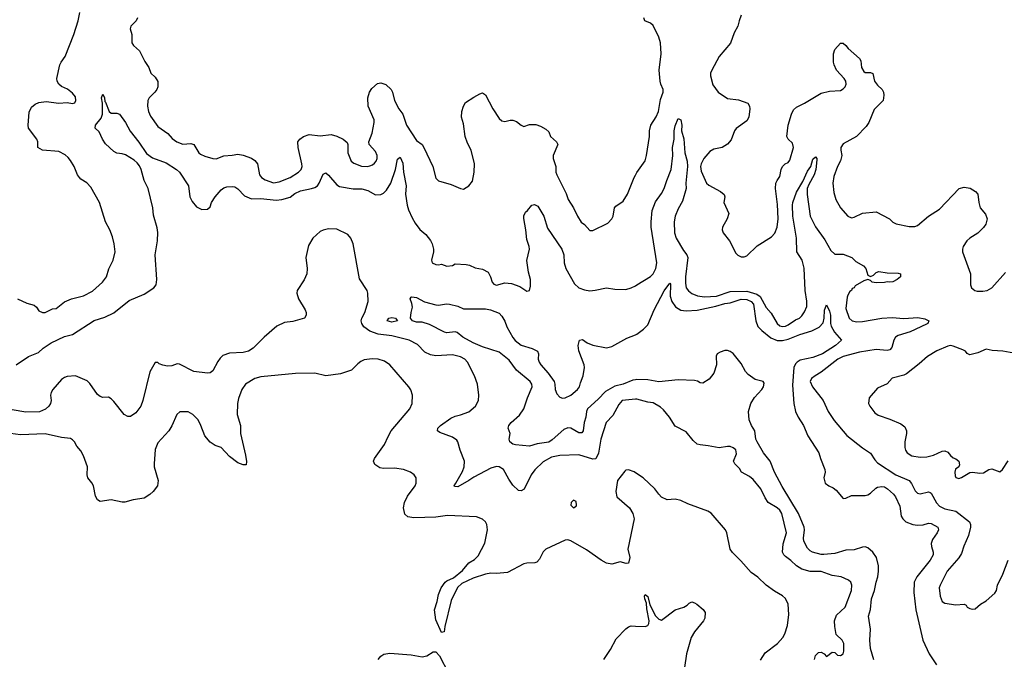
# Model space of a CAD drawing. Header units: inches. Extents: x 1834610 to 2027685, y 642842 to 774116.
# Tile 445 of 632: x 1945525 to 1952681, y 712891 to 717537. Entities that reach past the tile are written whole.
import ezdxf

# ---------------------------------------------------------------- set-up
doc = ezdxf.new("R2010")
doc.units = ezdxf.units.IN
doc.header["$MEASUREMENT"] = 0
doc.layers.add('B9741', color=7, linetype='Continuous')
doc.layers.add('B9751', color=7, linetype='Continuous')

msp = doc.modelspace()

# ---------------------------------------------------------------- linework, layer by layer
at = {"layer": 'B9741', "color": 5}
for points, elevation in [([(1945510, 715508.7), (1945577.1, 715477.1), (1945630, 715464.4), (1945647.9, 715447.9), (1945663.2, 715423.2), (1945690, 715409), (1945710.7, 715409.3), (1945763.8, 715436.2), (1945790, 715440.4), (1945850, 715488.2), (1945902, 715510), (1945990, 715532.4), (1946053.7, 715566.3), (1946126.6, 715630), (1946156.2, 715670), (1946173.1, 715726.9), (1946205.1, 715790), (1946218.7, 715850), (1946211.2, 715910), (1946198.8, 715958.8), (1946179.6, 716010), (1946147.6, 716070), (1946105.6, 716210), (1946041.8, 716321.8), (1946013.1, 716353.1), (1945970, 716378.4), (1945959.6, 716390), (1945946.3, 716410), (1945920.5, 716470), (1945893.6, 716513.6), (1945876.5, 716536.5), (1945854.8, 716554.8), (1945810, 716580.4), (1945690, 716589), (1945657, 716610), (1945657.2, 716650), (1945649.4, 716670), (1945589.8, 716750), (1945587.1, 716770), (1945594.5, 716865.5), (1945610, 716902), (1945637, 716923), (1945663.9, 716936.1), (1945716.9, 716943.1), (1945810, 716930.9), (1945870, 716934.7), (1945910, 716927.7), (1945925.6, 716934.4), (1945933.8, 716950), (1945930, 716976.2), (1945910, 717004.7), (1945872.5, 717032.5), (1945830, 717051.5), (1945808.7, 717068.7), (1945797.6, 717090), (1945795.6, 717110), (1945817.6, 717210), (1945825.6, 717230), (1945854.7, 717270), (1945918.5, 717430), (1945949.7, 717530), (1945962.4, 717590)], 380), ([(1946382, 717550), (1946370.5, 717530), (1946333, 717490), (1946328.7, 717471.3), (1946340.3, 717430), (1946341.3, 717370), (1946353, 717350), (1946396.3, 717310), (1946434, 717234), (1946464.9, 717190), (1946478.8, 717150), (1946510, 717120.7), (1946528.5, 717088.5), (1946528.4, 717050), (1946521.3, 717030), (1946507.2, 717010), (1946467, 716970), (1946455.6, 716950), (1946453.6, 716910), (1946461.2, 716870), (1946475.9, 716835.9), (1946530, 716760.3), (1946601.3, 716710), (1946634.4, 716674.4), (1946667.3, 716650), (1946710, 716633.1), (1946770, 716636.9), (1946790, 716630.3), (1946826, 716570), (1946839.3, 716559.3), (1946870, 716544.8), (1946930, 716528.4), (1946952.3, 716527.7), (1947010, 716548.7), (1947070, 716552), (1947110, 716559.6), (1947150, 716552.7), (1947210, 716530.2), (1947235, 716515.1), (1947254.6, 716490), (1947268.4, 716410), (1947282, 716390), (1947310, 716374.4), (1947370, 716352), (1947410, 716360.2), (1947490, 716390.3), (1947551.5, 716430), (1947569.7, 716450), (1947577.2, 716470), (1947576.8, 716490), (1947549.7, 716610), (1947546, 716650), (1947561.1, 716670), (1947588, 716690), (1947630, 716702.8), (1947710, 716693.1), (1947790, 716702.3), (1947830, 716691.7), (1947877.3, 716670), (1947906, 716646), (1947910.8, 716630), (1947908.9, 716570), (1947934.9, 716510), (1947954.1, 716494.1), (1948010, 716473.7), (1948050, 716470.3), (1948070, 716475.3), (1948090, 716483.1), (1948104.9, 716495.1), (1948116.3, 716510), (1948123.5, 716530), (1948122.6, 716550), (1948110, 716579.5), (1948065.6, 716630), (1948063.6, 716650), (1948087.9, 716712.1), (1948102.2, 716790), (1948100.9, 716810), (1948057.7, 716910), (1948055.7, 716970), (1948067, 717010), (1948083.6, 717036.4), (1948126.6, 717073.4), (1948150, 717078.6), (1948186.2, 717066.2), (1948225.3, 717030), (1948235.3, 717010), (1948249.1, 716950), (1948280.9, 716890), (1948309.2, 716850), (1948335.8, 716770), (1948410, 716660.9), (1948450.1, 716630.1), (1948463.6, 716610), (1948527, 716470), (1948550, 716385.5), (1948570, 716366.7), (1948660.2, 716340.2), (1948730, 716310.5), (1948750, 716306.8), (1948789.6, 716330.4), (1948816.6, 716363.4), (1948829.4, 716430), (1948829.5, 716490), (1948807.2, 716590), (1948779.4, 716639.4), (1948763.1, 716690), (1948750, 716782), (1948737.4, 716830), (1948738, 716870), (1948749.7, 716910.3), (1948764.2, 716935.8), (1948825.1, 716974.9), (1948870, 716999.1), (1948890, 717004.9), (1948911.7, 716991.7), (1948964.4, 716890), (1949010, 716819.1), (1949030, 716803), (1949050, 716797.3), (1949090, 716807.3), (1949110, 716807.3), (1949137.1, 716797.1), (1949170, 716771), (1949190, 716761), (1949230, 716776), (1949276.9, 716776.9), (1949310, 716764.7), (1949350, 716742), (1949370, 716722), (1949382.8, 716690), (1949426, 716650), (1949437.3, 716630), (1949402.8, 716550), (1949402.8, 716530), (1949421.3, 716470), (1949421.6, 716430), (1949428.5, 716410), (1949495.9, 716275.9), (1949511.5, 716230), (1949550.4, 716170), (1949579.1, 716110), (1949607.1, 716067.1), (1949631.3, 716050), (1949670, 716006.8), (1949690, 716006), (1949800.4, 716059.6), (1949829.3, 716090.7), (1949839, 716110), (1949849.3, 716170), (1949857.5, 716182.5), (1949910, 716218.8), (1949942, 716270), (1949990, 716390.8), (1950000, 716408.8)], 380), ([(1945500.5, 715030), (1945589, 715091), (1945661.1, 715118.9), (1945695, 715150), (1945752.8, 715190), (1945850, 715235.1), (1945910, 715249.2), (1946067, 715353), (1946144.6, 715375.4), (1946210, 715408.9), (1946321.5, 715498.5), (1946430, 715543.9), (1946499.7, 715590), (1946516, 715610), (1946522, 715650), (1946509.8, 715830), (1946526.3, 715930), (1946529.6, 715990.4), (1946524.4, 716024.4), (1946497.7, 716117.7), (1946491.7, 716171.7), (1946458.4, 716310), (1946429.8, 716370), (1946407.3, 716450), (1946395.2, 716475.2), (1946377.8, 716497.8), (1946356.3, 716516.3), (1946295.2, 716555.2), (1946270, 716563.7), (1946230, 716567.8), (1946210, 716579.8), (1946150, 716636.5), (1946126.5, 716670), (1946101.7, 716721.7), (1946073, 716750), (1946077.2, 716770), (1946117.1, 716822.8), (1946127.1, 716850), (1946127.8, 716930), (1946120.9, 716970), (1946130, 716996), (1946140.7, 716970), (1946142.8, 716942.8), (1946150, 716938), (1946174.8, 716870), (1946190, 716857.3), (1946230, 716858.8), (1946250, 716850.6), (1946293.7, 716790), (1946327.6, 716727.6), (1946390, 716648.4), (1946446.2, 716566.2), (1946490, 716535), (1946590, 716496.9), (1946664.9, 716450), (1946686.7, 716430), (1946751.6, 716330), (1946762, 716250), (1946777.5, 716217.5), (1946810, 716178.8), (1946850, 716159.1), (1946890, 716161.3), (1946910, 716177.1), (1946919.4, 716210), (1946946, 716250), (1946990, 716302.2), (1947010, 716316.3), (1947030, 716323.2), (1947070, 716326.4), (1947090, 716322), (1947110, 716309.5), (1947158.3, 716258.3), (1947210, 716235.1), (1947277.2, 716237.2), (1947390, 716227), (1947430, 716230.1), (1947490, 716248.1), (1947525.6, 716274.4), (1947566.3, 716293.7), (1947645.6, 716310), (1947670, 716319.2), (1947688.5, 716331.5), (1947701.6, 716350), (1947730, 716414.8), (1947750, 716424.9), (1947770, 716408.7), (1947830, 716338), (1947850, 716325.3), (1947950, 716308.9), (1948011, 716309), (1948055.7, 716295.7), (1948110, 716265.9), (1948150, 716267.7), (1948170, 716278.2), (1948190, 716298.5), (1948222.8, 716350), (1948256.5, 716450), (1948270, 716523.8), (1948290, 716537.6), (1948310, 716495.5), (1948313.9, 716430), (1948333.3, 716330), (1948329.4, 716269.4), (1948340.4, 716190), (1948350, 716156.3), (1948376.7, 716096.7), (1948399.5, 716059.5), (1948434.2, 716014.2), (1948477.2, 715977.2), (1948510, 715934), (1948522.4, 715910), (1948532.7, 715870), (1948533, 715850), (1948517.3, 715790), (1948522.8, 715770), (1948550, 715758.8), (1948570, 715756), (1948590, 715760.7), (1948630, 715747), (1948670, 715750.4), (1948690, 715763), (1948770, 715758), (1948794.2, 715754.2), (1948835.5, 715735.5), (1948890, 715726), (1948930, 715702), (1948946.7, 715670), (1948958, 715630), (1948970, 715615.8), (1948990, 715609.2), (1949050, 715624.6), (1949100.6, 715620.6), (1949159.9, 715599.9), (1949210, 715566), (1949230, 715571), (1949238, 715602), (1949238, 715650), (1949223.9, 715703.9), (1949210.9, 715789.1), (1949231.6, 715870), (1949228.8, 715890), (1949210, 715941.2), (1949204.6, 716010), (1949188.1, 716091.9), (1949190, 716111.3), (1949201.6, 716138.4), (1949216, 716150), (1949246.6, 716190), (1949265.6, 716194.4), (1949290, 716182.6), (1949299.1, 716170), (1949335.2, 716110), (1949361.7, 716021.7), (1949466.6, 715870), (1949479.7, 715830), (1949482.4, 715770), (1949493.6, 715730), (1949557.7, 715617.7), (1949588.8, 715588.8), (1949630, 715573.9), (1949670, 715568.3), (1949708.7, 715571.3), (1949790, 715590.4), (1949850, 715579.5), (1949930, 715577), (1949970, 715588.4), (1950000, 715604.9)], 360), ([(1950000, 714780), (1949904.4, 714770), (1949878.6, 714741.4), (1949837.3, 714662.7), (1949787.2, 714610), (1949749.5, 714490), (1949732.8, 714387.2), (1949712.4, 714347.6), (1949690, 714344), (1949590, 714376.5), (1949450, 714371.2), (1949390, 714358), (1949330, 714324.2), (1949270, 714266.2), (1949243, 714230), (1949192.4, 714127.6), (1949170, 714115.1), (1949150, 714117.8), (1949110, 714155.1), (1949079.6, 714199.6), (1949042.6, 714270), (1949010, 714289.7), (1948990, 714291.8), (1948950, 714278.2), (1948825.1, 714214.9), (1948790, 714189.8), (1948710, 714144.7), (1948685.4, 714145.4), (1948683.7, 714150), (1948694, 714170), (1948744, 714256), (1948755, 714290), (1948757, 714330), (1948726.5, 714410), (1948710, 714469.6), (1948701.7, 714481.7), (1948670, 714505.6), (1948577.7, 714537.7), (1948562, 714550), (1948565.1, 714570), (1948582.9, 714590), (1948658, 714642), (1948690, 714657.3), (1948730, 714666.9), (1948790.6, 714689.4), (1948839.1, 714730), (1948859.1, 714770), (1948861.1, 714810), (1948853.3, 714890), (1948829.6, 714950), (1948778.7, 715050), (1948760.7, 715070), (1948730, 715088.2), (1948670, 715103.1), (1948550, 715094.6), (1948510, 715101.4), (1948470, 715122), (1948416.6, 715176.6), (1948356.2, 715210), (1948230, 715241.6), (1948130, 715253.4), (1948070, 715275.1), (1948026.2, 715306.2), (1948010.8, 715330), (1948007.3, 715350), (1948011.6, 715370), (1948032.6, 715410), (1948058.3, 715490), (1948056, 715550), (1948050, 715570.7), (1947995.2, 715655.2), (1947950, 715909.2), (1947932.9, 715950), (1947910, 715977.4), (1947830, 716015.6), (1947770, 716016.8), (1947731.1, 716008.9), (1947710, 715999.1), (1947655.3, 715950), (1947624.1, 715895.9), (1947605, 715810), (1947614, 715730), (1947612.8, 715690), (1947593.4, 715646.6), (1947542.8, 715570), (1947539.6, 715550), (1947551.4, 715510), (1947600.3, 715430), (1947606.7, 715410), (1947606.9, 715390), (1947595.3, 715370), (1947510, 715344.7), (1947450, 715337.2), (1947393.8, 715310), (1947302.3, 715230), (1947221.6, 715150), (1947187.7, 715130), (1947150, 715119.8), (1947050, 715113.5), (1947002.5, 715097.5), (1946981, 715079), (1946964.7, 715055.3), (1946930, 714985.2), (1946910, 714972.7), (1946890, 714969.6), (1946790, 714981.6), (1946685.5, 715034.5), (1946670, 715037), (1946630, 715022), (1946600.1, 715020.1), (1946566.6, 715026.6), (1946538, 715038), (1946530, 715046), (1946510, 715046), (1946470, 714978), (1946419.8, 714770), (1946405.2, 714730), (1946370, 714682.3), (1946330, 714654.3), (1946310, 714654.3), (1946284.2, 714670), (1946210, 714763.7), (1946190, 714782.7), (1946170, 714795.3), (1946130, 714793.2), (1946110, 714799.3), (1946090, 714815.1), (1946034.2, 714894.2), (1946014.8, 714914.8), (1945930.7, 714950.7), (1945870, 714944.2), (1945850, 714937.5), (1945830, 714924), (1945766.3, 714850), (1945754.8, 714830), (1945750.2, 714810), (1945753.4, 714770), (1945750.1, 714749.9), (1945736.2, 714730), (1945711.6, 714708.4), (1945670, 714689.1), (1945570, 714685.6), (1945470, 714704.1)], 360), ([(1950000, 714921.4), (1949982, 714918), (1949912, 714890), (1949850, 714874.7), (1949783.8, 714836.2), (1949730, 714779.8), (1949653, 714710), (1949643.7, 714690), (1949640.9, 714650), (1949628, 714610), (1949620.3, 714550), (1949610, 714535.1), (1949590, 714535.3), (1949530, 714569.9), (1949510, 714572.7), (1949479.5, 714560.5), (1949394.7, 714485.3), (1949370, 714468.7), (1949285, 714455), (1949230, 714439.2), (1949128.8, 714448.8), (1949110, 714453.6), (1949087.6, 714470), (1949083.6, 714490), (1949089.7, 714530), (1949076, 714570), (1949080.7, 714590), (1949096.2, 714610), (1949156.8, 714663.2), (1949189.6, 714710), (1949216.2, 714790), (1949249.5, 714870), (1949247.3, 714890), (1949235.6, 714910), (1949135.6, 714990), (1949083.7, 715063.7), (1949010, 715121), (1948890, 715161), (1948821.6, 715190), (1948745.1, 715230), (1948703.9, 715263.9), (1948690, 715268.5), (1948630, 715262), (1948613.7, 715266.3), (1948502.9, 715322.9), (1948450, 715340.7), (1948410, 715341.1), (1948381.2, 715350), (1948366.6, 715370), (1948369.6, 715410.4), (1948379.3, 715450), (1948376, 715476), (1948362, 715510), (1948370, 715522), (1948376.4, 715523.6), (1948410, 715518.8), (1948467.8, 715487.7), (1948550, 715465.2), (1948570, 715462.6), (1948626.8, 715473.2), (1948648.7, 715471.3), (1948710, 715455.8), (1948750, 715436.5), (1948910, 715436), (1948946.8, 715430), (1949010, 715404.9), (1949030, 715384.2), (1949050, 715346.7), (1949064.8, 715304.8), (1949109.5, 715229.5), (1949127.4, 715207.4), (1949170, 715173.8), (1949250, 715148.9), (1949288.8, 715128.8), (1949296, 715110), (1949293.6, 715070), (1949300.2, 715050), (1949312.2, 715030), (1949366.2, 714970), (1949408.9, 714910), (1949414.9, 714890), (1949416, 714850), (1949430, 714819.6), (1949450, 714796.2), (1949470, 714787.8), (1949490, 714791), (1949530, 714809.4), (1949580.5, 714850), (1949594.7, 714870), (1949600.1, 714899.9), (1949621.6, 714950), (1949629.5, 715010.5), (1949627.3, 715030), (1949588.4, 715131.5), (1949585.1, 715170), (1949593.2, 715210), (1949614.8, 715214.8), (1949650, 715190.5), (1949690, 715173), (1949790, 715152.7), (1949830, 715163.6), (1949937.4, 715222.6), (1950000, 715248.9)], 340), ([(1950000, 714245.6), (1949990, 714251.8), (1949950, 714267), (1949930, 714263.7), (1949922.9, 714257.1), (1949870.4, 714190), (1949857.4, 714110), (1949866, 714070), (1949956.4, 713990), (1949982.4, 713950), (1949991.9, 713911.9), (1949946.3, 713690), (1949958.6, 713630), (1949950, 713589), (1949934.2, 713585.8), (1949890, 713598.5), (1949830, 713582.7), (1949790, 713589.8), (1949751.5, 713610), (1949645.7, 713685.7), (1949530, 713752.3), (1949510, 713758), (1949490, 713756), (1949348.9, 713691.1), (1949329, 713671), (1949302.6, 713617.4), (1949283.1, 713596.9), (1949270, 713591.8), (1949210, 713589.7), (1949190, 713584), (1949070, 713522), (1948990, 713514.7), (1948950, 713516.9), (1948910, 713509.6), (1948820.7, 713479.3), (1948738.5, 713441.5), (1948707.1, 713412.9), (1948662, 713318), (1948614.8, 713130), (1948610.7, 713090), (1948590, 713086), (1948550, 713178), (1948539.5, 713250), (1948559.3, 713310), (1948570, 713362), (1948589.5, 713410), (1948617.2, 713450), (1948630, 713460.7), (1948678, 713482), (1948743.3, 713536.7), (1948789.7, 713590.3), (1948830, 713616.3), (1948856.6, 713643.4), (1948905.4, 713734.6), (1948924.5, 713830), (1948920.9, 713870), (1948909.6, 713889.6), (1948889.6, 713909.6), (1948845.8, 713925.8), (1948634.5, 713934.5), (1948550, 713923.5), (1948390, 713918.4), (1948345.9, 713925.9), (1948324.5, 713944.5), (1948315.4, 713990), (1948322, 714030), (1948344.1, 714075.9), (1948398.7, 714150), (1948407.3, 714170), (1948406.6, 714210), (1948391.4, 714231.4), (1948365.2, 714250), (1948315.3, 714270), (1948250, 714279.8), (1948170, 714277.3), (1948142, 714282), (1948106.2, 714306.2), (1948096.9, 714330), (1948105.1, 714350), (1948175.6, 714450), (1948202.4, 714510), (1948226, 714550), (1948361, 714710), (1948377.2, 714750), (1948379.1, 714810), (1948367.7, 714847.7), (1948353, 714870), (1948216.2, 715030), (1948176.6, 715056.6), (1948130, 715071), (1948086.1, 715073.9), (1948030, 715067.3), (1948004.9, 715055.1), (1947982.8, 715037.2), (1947936, 714990), (1947855.6, 714964.4), (1947750, 714951), (1947670, 714969.1), (1947530, 714966.7), (1947277.9, 714942.1), (1947234.9, 714930), (1947165.3, 714890), (1947138.9, 714850), (1947115.1, 714784.9), (1947109.1, 714750), (1947106.5, 714670), (1947130.1, 714590.1), (1947130.2, 714530), (1947167.5, 714372.5), (1947172.7, 714327.3), (1947170, 714304), (1947150, 714302.9), (1947110, 714318), (1947050, 714363.7), (1946990, 714429.4), (1946944.8, 714444.8), (1946910, 714469.2), (1946870, 714514), (1946842.4, 714590), (1946821.6, 714630), (1946782.7, 714670), (1946750, 714689.4), (1946690, 714689), (1946666.8, 714670), (1946632.1, 714587.9), (1946608, 714550), (1946530, 714462.7), (1946510, 714414), (1946501.6, 714310), (1946503.1, 714290), (1946531.8, 714190), (1946526.7, 714150), (1946496.4, 714110), (1946470, 714087.1), (1946430, 714061.7), (1946350, 714049.6), (1946290, 714032.8), (1946270, 714032.8), (1946190, 714048), (1946110, 714037.2), (1946090, 714049.2), (1946075.1, 714075.1), (1946060.5, 714150), (1946050, 714172.7), (1946019.3, 714210), (1946016, 714230), (1946018.4, 714290), (1945989.4, 714370), (1945970, 714405.2), (1945940.1, 714440.1), (1945923.7, 714470), (1945910, 714486), (1945894.7, 714494.7), (1945830, 714502.6), (1945710, 714527.6), (1945530, 714522.5), (1945459, 714530)], 380), ([(1949770.8, 712890), (1949818.7, 712961.3), (1949861.5, 713038.5), (1949930, 713111.7), (1949950, 713126), (1949970, 713132.7), (1950000, 713131.6)], 380), ([(1948131.1, 712890), (1948150, 712913.7), (1948172.6, 712927.4), (1948216, 712936), (1948370, 712923), (1948450, 712908.2), (1948483.9, 712916.1), (1948530, 712944), (1948550, 712944), (1948575.6, 712915.6), (1948641.3, 712790)], 380)]:
    msp.add_lwpolyline(points, dxfattribs=dict(at, elevation=elevation))
for points, elevation in [([(1948230, 715339.8), (1948195.1, 715350), (1948209.2, 715370), (1948230, 715374), (1948256, 715370), (1948270, 715349.5)], 340), ([(1949550, 714046), (1949534, 714030), (1949532, 714010), (1949550, 713992), (1949570, 714002), (1949573.2, 714010), (1949570, 714038)], 380)]:
    msp.add_lwpolyline(points, close=True, dxfattribs=dict(at, elevation=elevation))
at = {"layer": 'B9751', "color": 5}
for points, elevation in [([(1950768.3, 717570), (1950753.2, 717530), (1950744.8, 717490), (1950717.6, 717442.4), (1950692.1, 717367.9), (1950610.1, 717269.9), (1950555.3, 717170), (1950546.7, 717150), (1950546, 717130), (1950563.5, 717063.5), (1950602, 717010), (1950670, 716965.5), (1950750, 716955.2), (1950817.3, 716930), (1950830.5, 716910), (1950833, 716890), (1950824, 716830), (1950810, 716802.7), (1950732.1, 716747.9), (1950720.5, 716730), (1950695.2, 716664.8), (1950670, 716634), (1950630, 716609.2), (1950570, 716597.2), (1950539.9, 716580.1), (1950498, 716530), (1950478, 716490), (1950473.4, 716470), (1950477.5, 716437.5), (1950518, 716350), (1950534.4, 716334.4), (1950618, 716290), (1950646.4, 716266.4), (1950651.3, 716250), (1950644, 716210), (1950678, 716130), (1950667, 716090), (1950632.7, 716030), (1950630.5, 716010), (1950639.1, 715990), (1950684.9, 715930), (1950730, 715841), (1950745.5, 715825.5), (1950770, 715814.8), (1950790, 715814.8), (1950810, 715822), (1950884.9, 715895.1), (1950990, 715960.4), (1951013.7, 715986.3), (1951030, 716031), (1951038.7, 716090), (1951033.9, 716193.9), (1951018.4, 716310), (1951020.9, 716350), (1951029.3, 716370), (1951050, 716398), (1951059.3, 716450), (1951069.3, 716470), (1951089.2, 716490), (1951110, 716500.7), (1951122, 716518), (1951149.6, 716610), (1951141.3, 716641.3), (1951109.3, 716670), (1951100.9, 716690), (1951111.3, 716770), (1951135.6, 716850), (1951150, 716882.8), (1951170, 716902), (1951229.3, 716930), (1951350, 717003), (1951410, 717017.4), (1951490, 717023.7), (1951510, 717034.4), (1951525.6, 717050), (1951533, 717070), (1951529.7, 717090), (1951517.4, 717110), (1951462.4, 717170), (1951444.2, 717210), (1951440.5, 717230), (1951440.7, 717290), (1951450, 717321), (1951490, 717366), (1951510, 717366.8), (1951530, 717350.8), (1951547.2, 717327.2), (1951630, 717256.3), (1951637.6, 717237.6), (1951643.8, 717190), (1951661.1, 717161.1), (1951670, 717152.7), (1951710, 717154.4), (1951726, 717146), (1951738.7, 717090), (1951760.7, 717060.7), (1951794.4, 717030), (1951803.8, 717010), (1951805.5, 716990), (1951800.7, 716950), (1951734.6, 716885.4), (1951696.4, 716790), (1951677.8, 716762.3), (1951607.7, 716690), (1951510, 716635.2), (1951493.6, 716610), (1951492.6, 716590), (1951500.2, 716550), (1951490, 716512.3), (1951469.1, 716470), (1951442.5, 716397.5), (1951435, 716350), (1951442.8, 716282.8), (1951455.8, 716230), (1951490, 716170.5), (1951544.9, 716110), (1951570, 716099.1), (1951590, 716103.8), (1951650, 716132.7), (1951750, 716142), (1951847.3, 716090), (1951870, 716067.3), (1951895.2, 716055.2), (1951990, 716035.5), (1952030, 716034.9), (1952050, 716043.1), (1952131.2, 716110), (1952210, 716161.8), (1952353.3, 716310), (1952390, 716319.9), (1952433.2, 716313.2), (1952472.4, 716290), (1952488.7, 716270), (1952495.8, 716210), (1952506.4, 716170), (1952544.2, 716124.2), (1952557.6, 716090), (1952547.5, 716052.5), (1952530, 716027), (1952490, 715985.6), (1952430.3, 715949.7), (1952410, 715932), (1952383, 715890), (1952376.3, 715870), (1952377.3, 715850), (1952436, 715690), (1952436, 715610), (1952442.8, 715590), (1952466, 715570), (1952485.1, 715565.1), (1952524.2, 715564.2), (1952556, 715570), (1952591.5, 715590), (1952690, 715701.7)], 380), ([(1950000, 716408.8), (1950010, 716426.8), (1950070, 716511.3), (1950080.9, 716550), (1950102.7, 716690), (1950102.7, 716730), (1950111.8, 716770), (1950150, 716830.6), (1950168.7, 716871.3), (1950182.9, 716957.1), (1950203, 717010), (1950202.4, 717030), (1950184, 717070), (1950179.7, 717090), (1950172.8, 717170), (1950188, 717290), (1950182, 717370), (1950171.1, 717410), (1950130, 717495.1), (1950110, 717512.7), (1950069.2, 717530), (1950061.2, 717550)], 380), ([(1950000, 715604.9), (1950010, 715610.4), (1950110, 715671.6), (1950128.4, 715690), (1950149.8, 715730), (1950155.5, 715770), (1950115.9, 716030), (1950114.9, 716070), (1950122.9, 716150), (1950147, 716213), (1950190, 716273.8), (1950209.9, 716310), (1950227.9, 716370), (1950259.9, 716450), (1950272.3, 716550), (1950268.9, 716610), (1950283, 716670), (1950282.4, 716730), (1950290, 716766), (1950310, 716820.5), (1950330.3, 716810), (1950337.8, 716770), (1950336.3, 716730), (1950352.9, 716672.9), (1950360.6, 716570), (1950375.2, 716510), (1950379.5, 716470), (1950367.5, 716350), (1950368.7, 716310), (1950342.2, 716217.8), (1950310, 716164.2), (1950288.5, 716110), (1950282, 716070), (1950285.2, 715990), (1950296.9, 715950), (1950350, 715861.2), (1950373.8, 715830), (1950380.9, 715810), (1950363.5, 715670), (1950363.4, 715623.4), (1950369.6, 715589.6), (1950386.9, 715566.9), (1950410, 715548.6), (1950451.7, 715531.7), (1950503.1, 715523.1), (1950590, 715528.2), (1950690, 715561.8), (1950810, 715564.9), (1950883.9, 715543.9), (1950906.1, 715526.1), (1950950, 715446.7), (1950986.5, 715406.5), (1951030.4, 715330), (1951050, 715313.7), (1951070, 715308.2), (1951090, 715310.2), (1951110, 715320.2), (1951163, 715357), (1951191.8, 715370), (1951210, 715386.4), (1951230, 715414), (1951246.7, 715453.3), (1951247.2, 715492.8), (1951233.6, 715570), (1951227.9, 715732.1), (1951213.3, 715790), (1951172.7, 715850), (1951172.2, 715950), (1951144.8, 716110), (1951143, 716190), (1951144.8, 716210), (1951170, 716283.2), (1951217.6, 716362.4), (1951250, 716435.8), (1951274.8, 716470), (1951290, 716524.9), (1951310, 716542), (1951319.3, 716530), (1951319.6, 716519.6), (1951311.8, 716450), (1951298.6, 716410), (1951260, 716340), (1951249.4, 716310.6), (1951248.6, 716268.6), (1951269.6, 716110), (1951310, 716031.4), (1951377.5, 715937.5), (1951420.3, 715860.3), (1951450, 715833.7), (1951510, 715834.7), (1951572, 715810), (1951601.8, 715781.8), (1951658.4, 715750), (1951674.4, 715730), (1951690, 715682), (1951710, 715671.3), (1951730, 715681), (1951750, 715701), (1951770, 715706.8), (1951830, 715699.3), (1951910, 715697), (1951926.8, 715690), (1951927.3, 715670), (1951902.8, 715650), (1951870, 715632.7), (1951850, 715629.6), (1951830, 715634), (1951810, 715627.6), (1951750, 715624.7), (1951722, 715630), (1951710, 715642), (1951690, 715648.7), (1951659.8, 715640.2), (1951597.3, 715602.7), (1951590.7, 715590), (1951575.9, 715584.1), (1951570.4, 715570), (1951558, 715562), (1951543, 715537), (1951539.6, 715520.4), (1951530, 715438), (1951554, 715370), (1951574.9, 715350), (1951610, 715342.3), (1951650, 715345), (1951790, 715368.2), (1951867.1, 715372.9), (1951950, 715367.7), (1952053.4, 715373.4), (1952104.4, 715364.4), (1952134, 715350), (1952125.5, 715330), (1952115.3, 715324.7), (1951996.5, 715270), (1951910, 715243.7), (1951890, 715231.4), (1951878, 715210), (1951864.2, 715155.8), (1951850, 715138.5), (1951830, 715134.4), (1951750, 715141.1), (1951630, 715122.7), (1951509, 715090), (1951470.2, 715070), (1951350, 714977.2), (1951305.5, 714950), (1951280.5, 714930), (1951270.7, 714909.3), (1951286.7, 714870), (1951364.2, 714770), (1951400.9, 714690), (1951445, 714625), (1951537.6, 714517.6), (1951650, 714426), (1951710, 714388.2), (1951740, 714340), (1951759.1, 714319.1), (1951892, 714230), (1951989.4, 714189.4), (1952006.9, 714166.9), (1952034.1, 714114.1), (1952050, 714096.5), (1952070, 714092.6), (1952130, 714108), (1952142.3, 714102.3), (1952150, 714097.4), (1952188.5, 714028.5), (1952210, 714002.6), (1952250, 713983), (1952330, 713966.9), (1952428.8, 713888.8), (1952435.8, 713870), (1952435.8, 713850), (1952421.1, 713790), (1952386.7, 713713.3), (1952370, 713659.3), (1952351.2, 713628.8), (1952266, 713530), (1952214, 713430), (1952208.7, 713410), (1952214.9, 713350), (1952230, 713311), (1952250, 713299.1), (1952330, 713287.3), (1952390, 713291.3), (1952403.6, 713283.6), (1952411.3, 713270), (1952430, 713258.8), (1952450, 713254), (1952470, 713257.3), (1952507.8, 713292.2), (1952550, 713314.9), (1952613.3, 713370), (1952623.5, 713390), (1952632.8, 713430), (1952671.1, 713510), (1952709.8, 713610.2)], 360), ([(1950000, 715248.9), (1950010, 715253), (1950059.7, 715290), (1950090, 715321.6), (1950136.8, 715430), (1950210, 715568.4), (1950250, 715624), (1950254.8, 715614.8), (1950253.8, 715530), (1950264, 715490), (1950291.1, 715451.1), (1950330, 715426.4), (1950370, 715421.3), (1950450, 715428), (1950584.8, 715455.2), (1950650, 715476.1), (1950690, 715481.3), (1950770, 715507.3), (1950810, 715504.2), (1950842.3, 715490), (1950857.7, 715470), (1950875.9, 715350), (1950890, 715309.4), (1950918.9, 715278.9), (1950985.2, 715225.2), (1951030, 715206), (1951070, 715206.4), (1951110, 715216.6), (1951194.3, 715250), (1951282.9, 715277.2), (1951336.9, 715303.1), (1951364.4, 715335.6), (1951373, 715370), (1951374, 715426), (1951390, 715464.7), (1951410, 715421), (1951418, 715390), (1951419.1, 715330), (1951423.6, 715310), (1951447.2, 715267.2), (1951498.8, 715210), (1951453.7, 715170), (1951359.6, 715110), (1951290, 715082.7), (1951197, 715063), (1951175.9, 715050), (1951163.7, 715036.3), (1951152.4, 715010), (1951142.1, 714882.1), (1951150.7, 714750), (1951164.5, 714690), (1951183.2, 714650), (1951222.5, 714590), (1951254.1, 714514.1), (1951333.7, 714390), (1951344.9, 714350), (1951377.8, 714270), (1951378.9, 714250), (1951370.3, 714210), (1951379.5, 714170), (1951404.9, 714150), (1951436.5, 714136.5), (1951459.9, 714119.9), (1951510, 714058), (1951530, 714061), (1951570, 714080.4), (1951670, 714080.8), (1951690, 714084.9), (1951710, 714096.5), (1951746.9, 714133.1), (1951759.7, 714140.3), (1951790, 714146.8), (1951810, 714143.7), (1951832, 714130), (1951875.5, 714090), (1951890, 714070.3), (1951922.9, 714002.9), (1951932.2, 713930), (1951943.2, 713910), (1951966, 713890), (1952017.6, 713870), (1952050, 713864.1), (1952091.4, 713868.6), (1952130, 713880.2), (1952150, 713877.4), (1952199.2, 713850), (1952203.2, 713830), (1952194.5, 713810), (1952159.2, 713760.8), (1952149.3, 713730.7), (1952151.3, 713710), (1952165.1, 713670), (1952164.2, 713650), (1952142.2, 713610), (1952044.5, 713490), (1952027.4, 713450), (1952024.4, 713375.6), (1952037.3, 713250), (1952089.4, 713030), (1952134.8, 712930), (1952187.8, 712850)], 340), ([(1951734.2, 712885.8), (1951707.7, 712970), (1951703.9, 713030), (1951708.1, 713110), (1951695.4, 713204.6), (1951708.3, 713251.7), (1951715, 713330), (1951737.6, 713390), (1951749.5, 713450), (1951763.3, 713490), (1951767.8, 713530), (1951765.8, 713570), (1951752.6, 713630), (1951725.7, 713670), (1951690, 713701.5), (1951670, 713706.7), (1951650, 713704.4), (1951590, 713686.7), (1951530, 713683.2), (1951450, 713658.6), (1951370, 713651.5), (1951350, 713651.7), (1951288.1, 713668.1), (1951270, 713677.4), (1951250, 713698.7), (1951224.5, 713750), (1951220.9, 713770), (1951228.5, 713830), (1951226.4, 713850), (1951185.3, 713950), (1951066.1, 714146.1), (1951011, 714250), (1950978.4, 714330), (1950931.6, 714390), (1950884.6, 714470), (1950875.8, 714490), (1950868.9, 714550), (1950843.2, 714590), (1950826.4, 714630), (1950821, 714690), (1950839.1, 714750), (1950866.8, 714793.1), (1950919.2, 714850), (1950932.2, 714870), (1950936, 714896), (1950929.2, 714910), (1950870, 714923.2), (1950819.3, 714959.3), (1950801.4, 714981.4), (1950770, 715040.3), (1950710, 715111.1), (1950690, 715126.9), (1950670, 715133.7), (1950650, 715134), (1950617, 715123), (1950594.8, 715110), (1950588.3, 715091.7), (1950588.8, 715030), (1950570.2, 714970), (1950535.1, 714924.9), (1950490, 714896.2), (1950470, 714898.4), (1950450.9, 714910.9), (1950430, 714916.8), (1950310, 714921.1), (1950170, 714906.5), (1950090, 714921.7), (1950010, 714923.2), (1950000, 714921.4)], 340), ([(1952750, 715113.5), (1952670, 715128.7), (1952593.9, 715133.9), (1952550, 715142.9), (1952490, 715116.3), (1952430, 715102.7), (1952412.5, 715112.5), (1952399, 715130), (1952380.1, 715140.1), (1952310, 715166.6), (1952290, 715169.4), (1952270, 715166), (1952190, 715131.8), (1952122.8, 715090), (1952063.4, 715036.6), (1951970, 714965.6), (1951950, 714955.6), (1951867.5, 714932.5), (1951828.8, 714891.2), (1951760.3, 714859.7), (1951698.8, 714790), (1951694, 714750), (1951702.8, 714730), (1951740.9, 714680.9), (1951765.3, 714665.3), (1951850, 714635.3), (1951930, 714600.3), (1951958.9, 714578.9), (1951970.3, 714550.3), (1951970.3, 714530.3), (1951958, 714470), (1951957.8, 714430), (1951962.3, 714410), (1951975.8, 714390), (1952010, 714369.2), (1952070, 714359.2), (1952117.6, 714362.4), (1952166.7, 714373.3), (1952230, 714402.3), (1952250, 714404.2), (1952270, 714396.4), (1952290.4, 714370.4), (1952310, 714354), (1952330, 714346), (1952350.6, 714330), (1952356.8, 714303.2), (1952350.7, 714289.3), (1952327.5, 714272.5), (1952320.7, 714250), (1952323.4, 714223.4), (1952330, 714211.3), (1952350, 714204), (1952370, 714210.8), (1952430, 714247.3), (1952450, 714250.6), (1952503.4, 714243.4), (1952530, 714244.9), (1952570, 714268.4), (1952590, 714274.4), (1952650, 714252.4), (1952667.6, 714270), (1952710, 714332)], 380), ([(1951301.2, 712890), (1951310, 712918.8), (1951330, 712940.5), (1951350, 712942), (1951371.3, 712930), (1951390, 712911.3), (1951430, 712942.8), (1951450, 712938.8), (1951470, 712920.3), (1951490, 712917.7), (1951509.6, 712930), (1951516.2, 712950), (1951514.6, 713005.4), (1951503.1, 713030), (1951460.5, 713070), (1951448.7, 713128.7), (1951447.6, 713170), (1951461.7, 713210), (1951525.1, 713270), (1951571.8, 713390), (1951574, 713430), (1951566.6, 713450), (1951550, 713466.6), (1951495.3, 713490), (1951430, 713500.5), (1951350, 713527.3), (1951270, 713527.9), (1951210, 713546.6), (1951170, 713570.7), (1951130, 713608.7), (1951090, 713637.7), (1951078.5, 713650), (1951069.8, 713670), (1951074.2, 713730), (1951098, 713810), (1951064.5, 713950), (1951050, 713973.7), (1951031.2, 713990), (1950966, 714030), (1950942.6, 714062.6), (1950911.5, 714130), (1950856, 714196), (1950830, 714218.5), (1950771.6, 714250), (1950756.3, 714276.3), (1950723, 714310), (1950713.3, 714330), (1950736, 714384), (1950730, 714411.3), (1950710, 714428), (1950690, 714436.3), (1950670, 714437.6), (1950610, 714427.3), (1950530, 714442.4), (1950470, 714447.6), (1950450, 714454.5), (1950420.1, 714480.1), (1950370, 714542.9), (1950290, 714584.5), (1950248.6, 714648.6), (1950203.5, 714703.5), (1950182.4, 714722.4), (1950130, 714754), (1950090, 714758.4), (1950010, 714781), (1950000, 714780)], 360), ([(1950910, 712885.4), (1950942.8, 712937.2), (1951034.1, 713005.9), (1951072.4, 713050), (1951085.4, 713074.6), (1951104.9, 713135.1), (1951116.4, 713216.4), (1951109.7, 713290), (1951092, 713332), (1951070, 713351.6), (1951010, 713386.3), (1950949.8, 713429.8), (1950890, 713488), (1950841.5, 713521.5), (1950766.1, 713606.1), (1950705.6, 713665.6), (1950689.4, 713690), (1950664.5, 713810), (1950654.5, 713830), (1950551.3, 713951.3), (1950525.8, 713965.8), (1950380.5, 714020.5), (1950330, 714044), (1950290, 714053.2), (1950230, 714049), (1950190, 714069.2), (1950169.5, 714089.5), (1950141.2, 714130), (1950057.2, 714210), (1950000, 714245.6)], 380), ([(1950000, 713131.6), (1950070, 713129), (1950090, 713136.4), (1950097.6, 713150), (1950099.4, 713170), (1950082.4, 713257.6), (1950079.6, 713299.6), (1950067.5, 713330), (1950066, 713350), (1950070, 713360.4), (1950090, 713347.7), (1950105.2, 713285.2), (1950146.9, 713206.9), (1950170, 713181.5), (1950190, 713175.6), (1950290, 713248.9), (1950351.7, 713268.3), (1950376.1, 713283.9), (1950390, 713299.5), (1950410, 713308), (1950430, 713302), (1950446.8, 713290), (1950492.1, 713252.1), (1950507.7, 713230), (1950504.4, 713190), (1950495.3, 713170), (1950430.1, 713089.8), (1950405.3, 713050), (1950372.3, 712930), (1950356.9, 712830)], 380)]:
    msp.add_lwpolyline(points, dxfattribs=dict(at, elevation=elevation))

doc.saveas('drawing.dxf')
